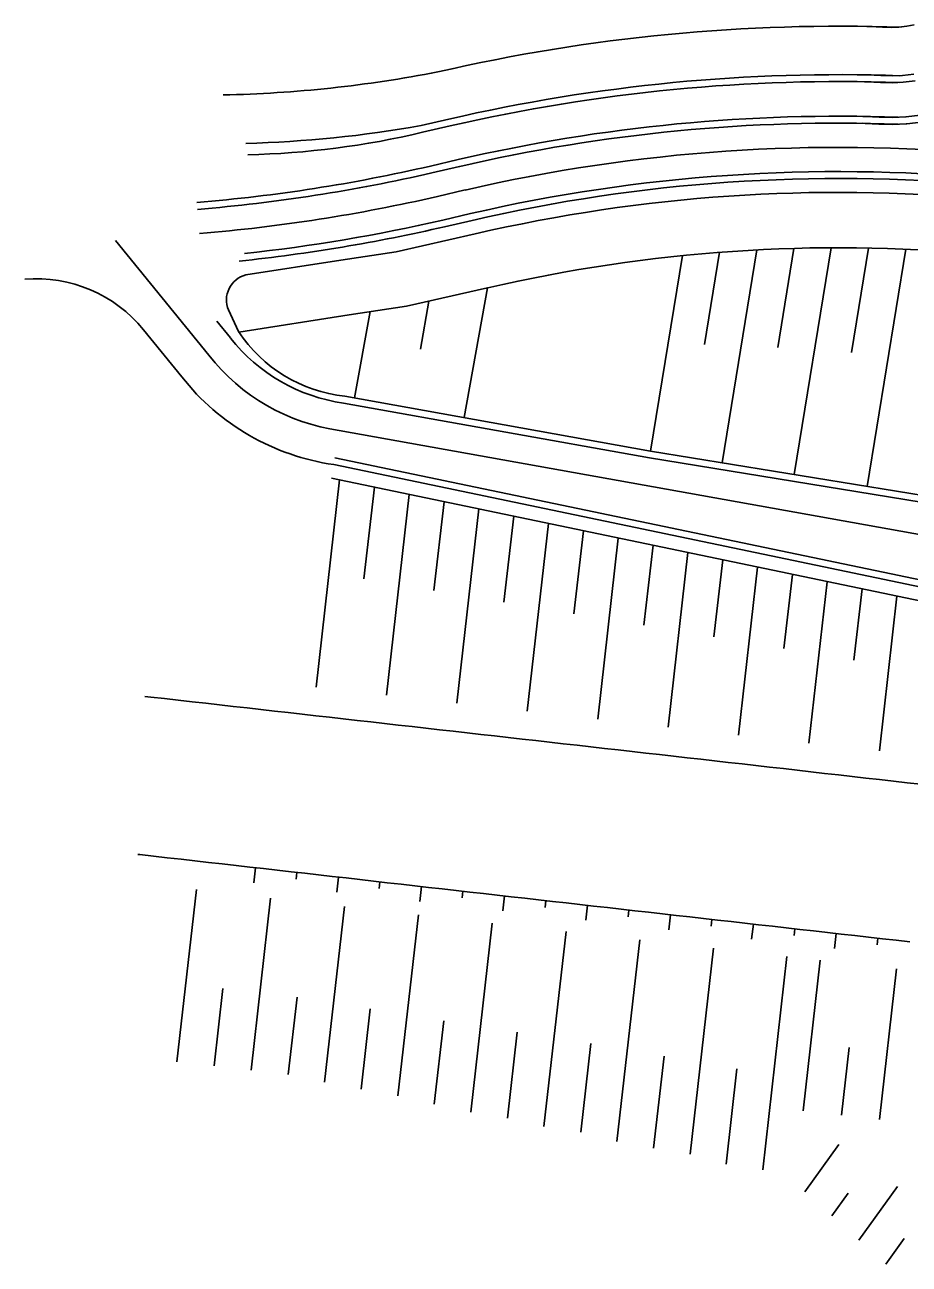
# Model space of a CAD drawing. Extents: x -552278 to -547230, y -1151007 to -1148251.
# Drawn here: x -552278.4 to -552214.5, y -1148603.3 to -1148513.7 of the extents above; entities that cross this region are included whole.
import ezdxf

# ---------------------------------------------------------------- set-up
doc = ezdxf.new("R2010")
doc.units = 0
doc.layers.add('u_trat navrh', color=7, linetype='Continuous')

msp = doc.modelspace()

# ---------------------------------------------------------------- linework, layer by layer
at = {"layer": 'u_trat navrh'}
for p, q in [((-552249.789, -1148521.026), (-552247.789, -1148520.564)), ((-552249.676, -1148521.514), (-552247.676, -1148521.051)), ((-552249.113, -1148523.949), (-552247.113, -1148523.487)), ((-552249.001, -1148524.437), (-552247.001, -1148523.974)), ((-552248.213, -1148527.847), (-552246.213, -1148527.384)), ((-552248.1, -1148528.334), (-552246.1, -1148527.872)), ((-552230.91, -1148530.418), (-552233.211, -1148544.536)), ((-552228.226, -1148530.18), (-552229.31, -1148536.829)), ((-552225.537, -1148530.005), (-552228.043, -1148545.379)), ((-552222.846, -1148529.895), (-552224.012, -1148537.054)), ((-552220.152, -1148529.85), (-552222.821, -1148546.23)), ((-552217.458, -1148529.868), (-552218.689, -1148537.424)), ((-552214.765, -1148529.951), (-552217.558, -1148547.088)), ((-552244.996, -1148532.748), (-552246.678, -1148542.119)), ((-552249.218, -1148533.699), (-552249.841, -1148537.171)), ((-552253.475, -1148534.461), (-552254.594, -1148540.698)), ((-552203.004, -1148549.459), (-552233.211, -1148544.536)), ((-552256.015, -1148545.015), (-552203.759, -1148555.915)), ((-552203.085, -1148549.953), (-552233.291, -1148545.03)), ((-552256.254, -1148546.496), (-552203.975, -1148557.4)), ((-552255.683, -1148546.616), (-552257.378, -1148561.586)), ((-552253.166, -1148547.141), (-552253.917, -1148553.77)), ((-552250.649, -1148547.666), (-552252.29, -1148562.162)), ((-552248.132, -1148548.19), (-552248.858, -1148554.607)), ((-552245.615, -1148548.715), (-552247.202, -1148562.737)), ((-552243.098, -1148549.24), (-552243.8, -1148555.444)), ((-552240.581, -1148549.765), (-552242.114, -1148563.313)), ((-552238.064, -1148550.29), (-552238.742, -1148556.28)), ((-552235.547, -1148550.815), (-552237.027, -1148563.889)), ((-552233.03, -1148551.34), (-552233.684, -1148557.117)), ((-552230.513, -1148551.865), (-552231.939, -1148564.465)), ((-552227.996, -1148552.39), (-552228.625, -1148557.954)), ((-552225.479, -1148552.915), (-552226.851, -1148565.041)), ((-552222.962, -1148553.44), (-552223.567, -1148558.79)), ((-552220.445, -1148553.965), (-552221.764, -1148565.617)), ((-552217.928, -1148554.49), (-552218.509, -1148559.627)), ((-552215.41, -1148555.015), (-552216.676, -1148566.193)), ((-552261.756, -1148574.624), (-552261.878, -1148575.704)), ((-552258.758, -1148574.964), (-552258.813, -1148575.45)), ((-552255.76, -1148575.303), (-552255.882, -1148576.383)), ((-552252.762, -1148575.642), (-552252.817, -1148576.128)), ((-552249.764, -1148575.982), (-552249.886, -1148577.061)), ((-552267.43, -1148588.632), (-552266.023, -1148576.203)), ((-552262.066, -1148589.238), (-552260.659, -1148576.81)), ((-552246.766, -1148576.321), (-552246.821, -1148576.807)), ((-552243.768, -1148576.661), (-552243.89, -1148577.74)), ((-552240.77, -1148577), (-552240.825, -1148577.486)), ((-552256.763, -1148590.113), (-552255.325, -1148577.414)), ((-552237.772, -1148577.339), (-552237.895, -1148578.419)), ((-552234.774, -1148577.679), (-552234.829, -1148578.164)), ((-552251.465, -1148591.098), (-552249.984, -1148578.018)), ((-552246.198, -1148592.277), (-552244.652, -1148578.622)), ((-552231.777, -1148578.018), (-552231.899, -1148579.098)), ((-552228.779, -1148578.357), (-552228.834, -1148578.843)), ((-552225.781, -1148578.697), (-552225.903, -1148579.776)), ((-552240.91, -1148593.322), (-552239.315, -1148579.226)), ((-552222.783, -1148579.036), (-552222.838, -1148579.522)), ((-552219.785, -1148579.375), (-552219.907, -1148580.455)), ((-552235.637, -1148594.387), (-552233.989, -1148579.829)), ((-552230.349, -1148595.301), (-552228.666, -1148580.432)), ((-552216.787, -1148579.715), (-552216.842, -1148580.201)), ((-552225.102, -1148596.444), (-552223.358, -1148581.033)), ((-552222.185, -1148592.187), (-552220.954, -1148581.305)), ((-552216.661, -1148592.812), (-552215.429, -1148581.93)), ((-552264.747, -1148588.931), (-552264.115, -1148583.34)), ((-552259.387, -1148589.565), (-552258.753, -1148583.962)), ((-552254.117, -1148590.614), (-552253.46, -1148584.81)), ((-552248.836, -1148591.709), (-552248.154, -1148585.684)), ((-552243.537, -1148592.704), (-552242.835, -1148586.503)), ((-552238.247, -1148593.71), (-552237.525, -1148587.329)), ((-552219.423, -1148592.499), (-552218.869, -1148587.602)), ((-552232.986, -1148594.87), (-552232.236, -1148588.238)), ((-552227.755, -1148596.025), (-552226.976, -1148589.142)), ((-552222.054, -1148598.031), (-552219.592, -1148594.603)), ((-552220.108, -1148599.773), (-552218.927, -1148598.128)), ((-552218.162, -1148601.515), (-552215.374, -1148597.633)), ((-552216.216, -1148603.257), (-552214.888, -1148601.408))]:
    msp.add_line(p, q, dxfattribs=at)
for points in [[(-552217.569, -1148513.867), (-552217.371, -1148513.876), (-552216.455, -1148513.923), (-552215.784, -1148513.936), (-552215.274, -1148513.913), (-552214.688, -1148513.845), (-552214.15, -1148513.748)], [(-552217.753, -1148517.863), (-552217.565, -1148517.872), (-552216.596, -1148517.921), (-552215.732, -1148517.938), (-552214.952, -1148517.903), (-552214.1, -1148517.804)], [(-552217.73, -1148517.364), (-552217.54, -1148517.372), (-552216.579, -1148517.421), (-552215.738, -1148517.438), (-552214.992, -1148517.404), (-552214.174, -1148517.309)], [(-552217.868, -1148520.361), (-552217.686, -1148520.369), (-552216.685, -1148520.42), (-552215.7, -1148520.439), (-552214.774, -1148520.397), (-552214.728, -1148520.394), (-552213.733, -1148520.278)], [(-552217.891, -1148520.86), (-552217.71, -1148520.868), (-552216.702, -1148520.92), (-552215.693, -1148520.94), (-552214.743, -1148520.896), (-552214.679, -1148520.891), (-552213.659, -1148520.773)], [(-552246.607, -1148525.679), (-552248.607, -1148526.142)], [(-552271.872, -1148529.319), (-552265.126, -1148537.616)], [(-552245.875, -1148528.846), (-552251.587, -1148530.133), (-552255.599, -1148530.735), (-552262.451, -1148531.814)], [(-552244.996, -1148532.748), (-552250.85, -1148534.067), (-552254.991, -1148534.688), (-552262.951, -1148535.942)], [(-552263.711, -1148534.345), (-552262.975, -1148535.905)], [(-552269.847, -1148535.772), (-552267.078, -1148539.177)], [(-552264.558, -1148535.144), (-552263.563, -1148536.367)], [(-552255.383, -1148541.065), (-552233.291, -1148545.03)], [(-552255.305, -1148540.571), (-552233.203, -1148544.538)], [(-552255.698, -1148543.04), (-552203.301, -1148552.444), (-552185.62, -1148554.443)], [(-552256.094, -1148545.509), (-552203.863, -1148556.406), (-552185.573, -1148558.473), (-552184.785, -1148551.518)], [(-552269.755, -1148562.246), (-552269.321, -1148562.295), (-552268.327, -1148562.408), (-552267.334, -1148562.52), (-552266.34, -1148562.633), (-552265.346, -1148562.745), (-552264.353, -1148562.858), (-552263.359, -1148562.97), (-552262.365, -1148563.083), (-552261.372, -1148563.195), (-552260.378, -1148563.307), (-552259.384, -1148563.42), (-552258.391, -1148563.532), (-552257.397, -1148563.645), (-552256.404, -1148563.757), (-552255.41, -1148563.87), (-552254.416, -1148563.982), (-552253.423, -1148564.095), (-552252.429, -1148564.207), (-552251.435, -1148564.32), (-552250.442, -1148564.432), (-552249.448, -1148564.545), (-552248.454, -1148564.657), (-552247.461, -1148564.77), (-552246.467, -1148564.882), (-552245.473, -1148564.995), (-552244.48, -1148565.107), (-552243.486, -1148565.22), (-552242.492, -1148565.332), (-552241.499, -1148565.445), (-552240.505, -1148565.557), (-552239.511, -1148565.67), (-552238.518, -1148565.782), (-552237.524, -1148565.895), (-552236.53, -1148566.007), (-552235.537, -1148566.119), (-552234.543, -1148566.232), (-552233.549, -1148566.344), (-552232.556, -1148566.457), (-552231.562, -1148566.569), (-552230.569, -1148566.682), (-552229.575, -1148566.794), (-552228.581, -1148566.907), (-552227.588, -1148567.019), (-552226.594, -1148567.132), (-552225.6, -1148567.244), (-552224.607, -1148567.357), (-552223.613, -1148567.469), (-552222.619, -1148567.582), (-552221.626, -1148567.694), (-552220.632, -1148567.807), (-552219.638, -1148567.919), (-552218.645, -1148568.032), (-552217.651, -1148568.144), (-552216.657, -1148568.257), (-552215.664, -1148568.369), (-552214.67, -1148568.482), (-552213.676, -1148568.594)], [(-552270.254, -1148573.662), (-552270.115, -1148573.678), (-552269.121, -1148573.791), (-552268.127, -1148573.903), (-552267.134, -1148574.016), (-552266.14, -1148574.128), (-552265.146, -1148574.241), (-552264.153, -1148574.353), (-552263.159, -1148574.466), (-552262.165, -1148574.578), (-552261.172, -1148574.69), (-552260.178, -1148574.803), (-552259.184, -1148574.915), (-552258.191, -1148575.028), (-552257.197, -1148575.14), (-552256.203, -1148575.253), (-552255.21, -1148575.365), (-552254.216, -1148575.478), (-552253.222, -1148575.59), (-552252.229, -1148575.703), (-552251.235, -1148575.815), (-552250.242, -1148575.928), (-552249.248, -1148576.04), (-552248.254, -1148576.153), (-552247.261, -1148576.265), (-552246.267, -1148576.378), (-552245.273, -1148576.49), (-552244.28, -1148576.603), (-552243.286, -1148576.715), (-552242.292, -1148576.828), (-552241.299, -1148576.94), (-552240.305, -1148577.053), (-552239.311, -1148577.165), (-552238.318, -1148577.278), (-552237.324, -1148577.39), (-552236.33, -1148577.502), (-552235.337, -1148577.615), (-552234.343, -1148577.727), (-552233.349, -1148577.84), (-552232.356, -1148577.952), (-552231.362, -1148578.065), (-552230.368, -1148578.177), (-552229.375, -1148578.29), (-552228.381, -1148578.402), (-552227.387, -1148578.515), (-552226.394, -1148578.627), (-552225.4, -1148578.74), (-552224.406, -1148578.852), (-552223.413, -1148578.965), (-552222.419, -1148579.077), (-552221.426, -1148579.19), (-552220.432, -1148579.302), (-552219.438, -1148579.415), (-552218.445, -1148579.527), (-552217.451, -1148579.64), (-552216.457, -1148579.752), (-552215.464, -1148579.865), (-552214.47, -1148579.977)]]:
    msp.add_lwpolyline(points, dxfattribs=at)
for centre, radius, start, end in [((-552219.588, -1148642.598), 128.75, 87.99323, 103.01194), ((-552266.132, -1148426.642), 92.198, 271.26524, 280.97663), ((-552219.588, -1148642.598), 125.25, 87.99323, 103.01194), ((-552219.588, -1148642.598), 124.75, 87.99323, 103.01194), ((-552219.588, -1148642.598), 122.25, 87.99323, 103.01194), ((-552264.552, -1148438.492), 83.844, 271.4432, 280.14145), ((-552263.644, -1148462.577), 60.569, 271.25914, 283.33269), ((-552219.588, -1148642.598), 121.75, 87.99323, 103.01194), ((-552219.588, -1148642.598), 120, 84.81007, 103.01194), ((-552275.625, -1148409.223), 117.75, 274.69671, 283.01194), ((-552275.625, -1148409.223), 118.25, 274.69671, 283.01194), ((-552219.588, -1148642.598), 118.25, 84.81007, 103.01194), ((-552219.588, -1148642.598), 117.75, 84.81018, 103.01194), ((-552219.588, -1148642.598), 116.75, 84.81007, 103.01194), ((-552275.625, -1148409.223), 120, 274.69671, 283.01194), ((-552275.625, -1148409.223), 122.25, 275.96234, 283.01194), ((-552275.625, -1148409.223), 121.75, 276.16413, 283.01194), ((-552219.588, -1148642.598), 112.75, 84.81007, 103.01194), ((-552277.605, -1148542.081), 10, 39.11459, 94.69671), ((-552261.986, -1148533.624), 1.869, 104.39237, 202.69268), ((-552253.673, -1148528.617), 12.565, 218.08526, 262.17738), ((-552254.165, -1148530.059), 10.574, 213.56598, 263.80631), ((-552253.673, -1148528.617), 14.565, 218.15855, 262.00989), ((-552253.673, -1148528.617), 17.065, 218.23135, 261.8435)]:
    msp.add_arc(centre, radius, start, end, dxfattribs=at)

doc.saveas('drawing.dxf')
